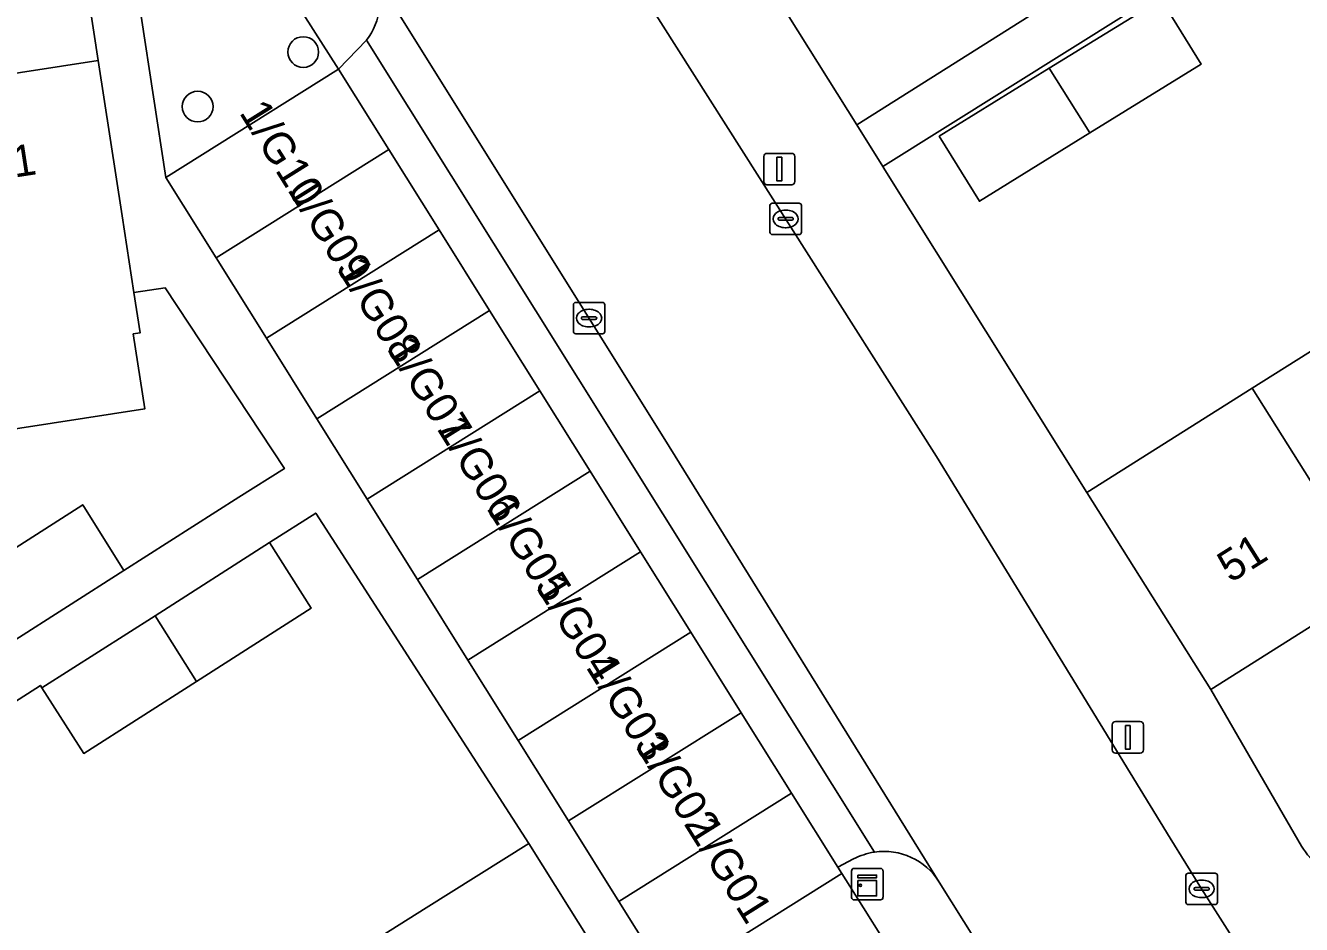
# Model space of a CAD drawing. Extents: x 160077 to 160948, y 386481 to 387498.
# Drawn here: x 160443.45 to 160484.07, y 387249.48 to 387278.08 of the extents above; entities that cross this region are included whole.
import ezdxf

# ---------------------------------------------------------------- set-up
doc = ezdxf.new("R2010")
doc.units = 0
for name, color, linetype in [('IMGEO_Boom', 7, 'Continuous'), ('IMGEO_Erf', 7, 'Continuous'), ('IMGEO_Groenvoorziening', 7, 'Continuous'), ('IMGEO_Kast', 7, 'Continuous'), ('IMGEO_Kolk', 7, 'Continuous'), ('IMGEO_Lichtmast', 7, 'Continuous'), ('IMGEO_Muur', 7, 'Continuous'), ('IMGEO_Pand', 7, 'Continuous'), ('IMGEO_Pand_nummerreeks', 7, 'Continuous'), ('IMGEO_Rijbaan_lokaal_open', 7, 'Continuous'), ('IMGEO_Voetpad_open', 7, 'Continuous')]:
    doc.layers.add(name, color=color, linetype=linetype)

msp = doc.modelspace()

# ---------------------------------------------------------------- linework, layer by layer
at = {"layer": 'IMGEO_Boom'}
for centre in [(160452.29, 387277.235), (160448.929, 387275.5)]:
    msp.add_circle(centre, 0.489, dxfattribs=at)
at = {"layer": 'IMGEO_Erf'}
for points in [[(160465.584, 387281.822), (160469.909, 387274.918), (160483.156, 387283.28), (160483.053, 387283.946), (160482.391, 387288.212), (160481.738, 387292.416), (160484.345, 387292.82), (160483.818, 387296.388), (160481.211, 387295.984), (160480.549, 387300.245)], [(160536.831, 387282.662), (160532.506, 387289.274), (160527.349, 387286.026), (160522.236, 387282.806), (160517.123, 387279.587), (160512.01, 387276.367), (160506.898, 387273.148), (160501.785, 387269.928), (160500, 387268.804), (160496.672, 387266.708), (160491.559, 387263.489), (160486.446, 387260.269), (160481.183, 387256.955), (160484.068, 387251.966)], [(160482.563, 387281.001), (160470.738, 387273.594), (160470.805, 387273.487), (160477.236, 387263.222), (160482.499, 387266.536), (160487.612, 387269.756), (160492.725, 387272.976), (160497.838, 387276.195), (160500, 387277.557), (160502.951, 387279.415)], [(160441.665, 387260.53), (160445.268, 387262.83), (160446.581, 387260.737), (160450.239, 387263.073), (160451.691, 387263.982), (160447.899, 387269.732), (160446.901, 387269.58), (160447.098, 387268.301), (160446.878, 387268.267), (160447.246, 387265.881), (160441.339, 387264.971)], [(160438.821, 387239.091), (160443.947, 387242.308), (160449.074, 387245.524), (160454.2, 387248.74), (160456.208, 387250), (160459.474, 387252.049), (160452.689, 387262.566), (160451.218, 387261.627), (160452.547, 387259.544), (160448.888, 387257.207), (160445.303, 387254.918), (160443.973, 387257.001), (160443.921, 387257.082), (160440.965, 387255.195)]]:
    msp.add_lwpolyline(points, dxfattribs=at)
for points in [[(160439.635, 387276.024), (160445.762, 387276.968), (160445.192, 387280.717), (160403.185, 387274.333), (160403.768, 387270.497), (160409.89, 387271.44), (160415.84, 387272.357), (160421.789, 387273.274), (160427.738, 387274.191), (160433.686, 387275.107)], [(160480.876, 387276.853), (160477.328, 387274.661), (160473.814, 387272.489), (160472.536, 387274.557), (160476.033, 387276.718), (160479.598, 387278.921)]]:
    msp.add_lwpolyline(points, close=True, dxfattribs=at)
msp.add_arc((160485.966, 387253.118), 2.22, 211.2597, 302.2302, dxfattribs=at)
at = {"layer": 'IMGEO_Groenvoorziening'}
msp.add_lwpolyline([(160447.747, 387281.105), (160446.738, 387280.952), (160447.912, 387273.249), (160453.415, 387276.694), (160451.794, 387279.23), (160451.59, 387279.532)], dxfattribs=at)
msp.add_lwpolyline([(160470.126, 387250), (160469.44, 387251.093), (160463.936, 387247.648), (160463.974, 387246.534), (160465.393, 387244.266), (160465.867, 387244.563), (160471.376, 387248.01)], close=True, dxfattribs=at)
at = {"layer": 'IMGEO_Kast'}
for p, q in [((160469.746, 387250.334), (160469.746, 387251.175)), ((160469.746, 387251.175), (160469.746, 387250.334)), ((160469.821, 387251.259), (160470.662, 387251.259)), ((160470.662, 387251.259), (160469.821, 387251.259)), ((160470.746, 387251.184), (160470.746, 387250.343)), ((160470.746, 387250.343), (160470.746, 387251.184)), ((160470.671, 387250.259), (160469.83, 387250.259)), ((160469.83, 387250.259), (160470.671, 387250.259))]:
    msp.add_line(p, q, dxfattribs=at)
for points in [[(160469.941, 387251.049), (160470.541, 387251.049), (160470.541, 387250.964), (160469.941, 387250.964), (160469.941, 387251.049)], [(160469.941, 387250.874), (160470.541, 387250.874), (160470.541, 387250.385), (160469.941, 387250.385), (160469.941, 387250.874)]]:
    msp.add_lwpolyline(points, dxfattribs=at)
msp.add_circle((160470.025, 387250.723), 0.0377, dxfattribs=at)
for centre, start, end in [((160469.824, 387251.181), 92.4484, 184.2845), ((160469.824, 387251.181), 92.4484, 184.2845), ((160470.668, 387251.181), 2.4484, 94.2845), ((160470.668, 387251.181), 2.4484, 94.2845), ((160469.824, 387250.337), 182.4484, 274.2845), ((160469.824, 387250.337), 182.4484, 274.2845), ((160470.668, 387250.337), 272.4484, 4.2845), ((160470.668, 387250.337), 272.4484, 4.2845)]:
    msp.add_arc(centre, 0.0779, start, end, dxfattribs=at)
at = {"layer": 'IMGEO_Kolk'}
for p, q in [((160467.222, 387272.427), (160468.074, 387272.427)), ((160467.147, 387271.501), (160467.147, 387272.353)), ((160467.635, 387272.207), (160467.66, 387272.207)), ((160468.148, 387272.353), (160468.148, 387271.501)), ((160467.406, 387271.921), (160467.406, 387271.933)), ((160467.844, 387271.884), (160467.446, 387271.884)), ((160467.449, 387271.97), (160467.847, 387271.97)), ((160467.658, 387271.647), (160467.633, 387271.647)), ((160467.89, 387271.933), (160467.89, 387271.921)), ((160468.074, 387271.427), (160467.222, 387271.427)), ((160460.888, 387268.344), (160460.888, 387269.196)), ((160460.963, 387269.27), (160461.815, 387269.27)), ((160461.889, 387269.196), (160461.889, 387268.344)), ((160461.147, 387268.764), (160461.147, 387268.776)), ((160461.19, 387268.813), (160461.588, 387268.813)), ((160461.376, 387269.05), (160461.401, 387269.05)), ((160461.631, 387268.776), (160461.631, 387268.764)), ((160461.585, 387268.727), (160461.187, 387268.727)), ((160461.399, 387268.49), (160461.374, 387268.49)), ((160461.815, 387268.27), (160460.963, 387268.27)), ((160480.389, 387250.182), (160480.389, 387251.034)), ((160480.464, 387251.108), (160481.316, 387251.108)), ((160480.877, 387250.888), (160480.902, 387250.888)), ((160481.39, 387251.034), (160481.39, 387250.182)), ((160480.648, 387250.602), (160480.648, 387250.614)), ((160481.086, 387250.565), (160480.688, 387250.565)), ((160480.691, 387250.651), (160481.089, 387250.651)), ((160481.132, 387250.614), (160481.132, 387250.602)), ((160481.316, 387250.108), (160480.464, 387250.108)), ((160480.9, 387250.328), (160480.875, 387250.328))]:
    msp.add_line(p, q, dxfattribs=at)
for points in [[(160467.222, 387272.427), (160468.074, 387272.427)], [(160467.147, 387271.501), (160467.147, 387272.353)], [(160468.148, 387272.353), (160468.148, 387271.501)], [(160468.074, 387271.427), (160467.222, 387271.427)], [(160460.888, 387268.344), (160460.888, 387269.196)], [(160460.963, 387269.27), (160461.815, 387269.27)], [(160461.889, 387269.196), (160461.889, 387268.344)], [(160461.815, 387268.27), (160460.963, 387268.27)], [(160480.389, 387250.182), (160480.389, 387251.034)], [(160480.464, 387251.108), (160481.316, 387251.108)], [(160481.39, 387251.034), (160481.39, 387250.182)], [(160481.316, 387250.108), (160480.464, 387250.108)]]:
    msp.add_lwpolyline(points, dxfattribs=at)
for centre, radius, start, end in [((160467.224, 387272.351), 0.0765, 91.552, 178.448), ((160467.224, 387272.351), 0.0765, 91.552, 178.448), ((160468.072, 387272.351), 0.0765, 1.552, 88.448), ((160468.072, 387272.351), 0.0765, 1.552, 88.448), ((160467.446, 387271.93), 0.0403, 85.8775, 175.7526), ((160467.443, 387271.92), 0.0366, 178.938, 274.7102), ((160467.847, 387271.927), 0.043, 264.8664, 352.4533), ((160467.851, 387271.932), 0.0386, 1.7309, 96.639), ((160467.224, 387271.503), 0.0765, 181.552, 268.448), ((160467.224, 387271.503), 0.0765, 181.552, 268.448), ((160468.072, 387271.503), 0.0765, 271.552, 358.448), ((160468.072, 387271.503), 0.0765, 271.552, 358.448), ((160460.965, 387269.194), 0.0765, 91.552, 178.448), ((160460.965, 387269.194), 0.0765, 91.552, 178.448), ((160461.813, 387269.194), 0.0765, 1.552, 88.448), ((160461.813, 387269.194), 0.0765, 1.552, 88.448), ((160461.187, 387268.773), 0.0403, 85.8775, 175.7526), ((160461.184, 387268.763), 0.0366, 178.938, 274.7102), ((160461.588, 387268.77), 0.043, 264.8664, 352.4533), ((160461.592, 387268.775), 0.0386, 1.7309, 96.639), ((160460.965, 387268.346), 0.0765, 181.552, 268.448), ((160460.965, 387268.346), 0.0765, 181.552, 268.448), ((160461.813, 387268.346), 0.0765, 271.552, 358.448), ((160461.813, 387268.346), 0.0765, 271.552, 358.448), ((160480.466, 387251.032), 0.0765, 91.552, 178.448), ((160480.466, 387251.032), 0.0765, 91.552, 178.448), ((160481.314, 387251.032), 0.0765, 1.552, 88.448), ((160481.314, 387251.032), 0.0765, 1.552, 88.448), ((160480.688, 387250.611), 0.0403, 85.8775, 175.7526), ((160480.685, 387250.601), 0.0366, 178.938, 274.7102), ((160481.089, 387250.608), 0.043, 264.8664, 352.4533), ((160481.093, 387250.613), 0.0386, 1.7309, 96.639), ((160480.466, 387250.184), 0.0765, 181.552, 268.448), ((160480.466, 387250.184), 0.0765, 181.552, 268.448), ((160481.314, 387250.184), 0.0765, 271.552, 358.448), ((160481.314, 387250.184), 0.0765, 271.552, 358.448)]:
    msp.add_arc(centre, radius, start, end, dxfattribs=at)
for centre, major_axis, ratio, start_param, end_param in [((160467.634, 387271.927), (-0.387, 0.002), 0.722429, 4.712389, 7.853982), ((160467.659, 387271.927), (-0.39, 0.002), 0.717154, 1.570796, 4.712389), ((160461.375, 387268.77), (-0.387, 0.002), 0.722429, 4.712389, 7.853982), ((160461.4, 387268.77), (-0.39, 0.002), 0.717154, 1.570796, 4.712389), ((160480.876, 387250.608), (-0.387, 0.002), 0.722429, 4.712389, 7.853982), ((160480.901, 387250.608), (-0.39, 0.002), 0.717154, 1.570796, 4.712389)]:
    msp.add_ellipse(centre, major_axis=major_axis, ratio=ratio, start_param=start_param, end_param=end_param, dxfattribs=at)
at = {"layer": 'IMGEO_Lichtmast'}
for p, q in [((160466.951, 387273.112), (160466.951, 387273.912)), ((160466.951, 387273.912), (160466.951, 387273.112)), ((160467.051, 387274.012), (160467.841, 387274.012)), ((160467.841, 387274.012), (160467.051, 387274.012)), ((160467.941, 387273.912), (160467.941, 387273.112)), ((160467.941, 387273.112), (160467.941, 387273.912)), ((160467.841, 387273.012), (160467.051, 387273.012)), ((160467.051, 387273.012), (160467.841, 387273.012)), ((160478.044, 387255.029), (160478.044, 387255.829)), ((160478.044, 387255.829), (160478.044, 387255.029)), ((160478.144, 387255.929), (160478.934, 387255.929)), ((160478.934, 387255.929), (160478.144, 387255.929)), ((160479.034, 387255.829), (160479.034, 387255.029)), ((160479.034, 387255.029), (160479.034, 387255.829)), ((160478.934, 387254.929), (160478.144, 387254.929)), ((160478.144, 387254.929), (160478.934, 387254.929))]:
    msp.add_line(p, q, dxfattribs=at)
for points in [[(160467.371, 387273.887), (160467.521, 387273.887), (160467.521, 387273.137), (160467.371, 387273.137), (160467.371, 387273.887)], [(160478.464, 387255.804), (160478.614, 387255.804), (160478.614, 387255.054), (160478.464, 387255.054), (160478.464, 387255.804)]]:
    msp.add_lwpolyline(points, dxfattribs=at)
for centre, start, end in [((160467.051, 387273.912), 90, 180), ((160467.051, 387273.912), 90, 180), ((160467.841, 387273.912), 0, 90), ((160467.841, 387273.912), 360, 90), ((160467.051, 387273.112), 180, 270), ((160467.051, 387273.112), 180, 270), ((160467.841, 387273.112), 270, 0), ((160467.841, 387273.112), 270, 0), ((160478.144, 387255.829), 90, 180), ((160478.144, 387255.829), 90, 180), ((160478.934, 387255.829), 0, 90), ((160478.934, 387255.829), 360, 90), ((160478.144, 387255.029), 180, 270), ((160478.144, 387255.029), 180, 270), ((160478.934, 387255.029), 270, 0), ((160478.934, 387255.029), 270, 0)]:
    msp.add_arc(centre, 0.1, start, end, dxfattribs=at)
at = {"layer": 'IMGEO_Muur'}
msp.add_lwpolyline([(160477.236, 387263.222), (160470.805, 387273.487)], dxfattribs=at)
at = {"layer": 'IMGEO_Pand'}
for points in [[(160477.328, 387274.661), (160480.876, 387276.853), (160479.598, 387278.921), (160476.033, 387276.718)], [(160446.524, 387272.027), (160445.762, 387276.968), (160439.635, 387276.024), (160440.971, 387267.357), (160441.339, 387264.971), (160447.246, 387265.881), (160446.878, 387268.267), (160447.098, 387268.301), (160446.901, 387269.58)], [(160447.912, 387273.249), (160449.514, 387270.689), (160455.018, 387274.134), (160453.415, 387276.694)], [(160476.033, 387276.718), (160472.536, 387274.557), (160473.814, 387272.489), (160477.328, 387274.661)], [(160456.62, 387271.574), (160455.018, 387274.134), (160449.514, 387270.689), (160451.117, 387268.129)], [(160451.117, 387268.129), (160452.719, 387265.569), (160458.222, 387269.014), (160456.62, 387271.574)], [(160486.446, 387260.269), (160491.559, 387263.489), (160487.612, 387269.756), (160482.499, 387266.536)], [(160459.825, 387266.454), (160458.222, 387269.014), (160452.719, 387265.569), (160454.322, 387263.009)], [(160454.322, 387263.009), (160455.924, 387260.449), (160461.428, 387263.894), (160459.825, 387266.454)], [(160481.183, 387256.955), (160486.446, 387260.269), (160482.499, 387266.536), (160477.236, 387263.222)], [(160463.03, 387261.333), (160461.428, 387263.894), (160455.924, 387260.449), (160457.526, 387257.888)], [(160441.665, 387260.53), (160442.995, 387258.447), (160446.581, 387260.737), (160445.268, 387262.83)], [(160452.547, 387259.544), (160451.218, 387261.627), (160447.575, 387259.301), (160448.888, 387257.207)], [(160457.526, 387257.888), (160459.129, 387255.328), (160464.632, 387258.773), (160463.03, 387261.333)], [(160443.973, 387257.001), (160445.303, 387254.918), (160448.888, 387257.207), (160447.575, 387259.301)], [(160466.235, 387256.213), (160464.632, 387258.773), (160459.129, 387255.328), (160460.731, 387252.768)], [(160460.731, 387252.768), (160462.334, 387250.208), (160467.838, 387253.653), (160466.235, 387256.213)], [(160469.44, 387251.093), (160469.313, 387251.296), (160467.838, 387253.653), (160462.334, 387250.208), (160463.936, 387247.648)], [(160458.165, 387242.42), (160463.439, 387245.729), (160460.76, 387250), (160459.474, 387252.049), (160456.208, 387250), (160454.2, 387248.74)]]:
    msp.add_lwpolyline(points, close=True, dxfattribs=at)
at = {"layer": 'IMGEO_Rijbaan_lokaal_open'}
msp.add_lwpolyline([(160454.544, 387279.719), (160463.8, 387264.904), (160472.539, 387250.825), (160474.449, 387247.776), (160476.176, 387245.021), (160482.077, 387248.744), (160480.89, 387250.608), (160479.886, 387252.225), (160472.444, 387264.366), (160463.176, 387278.973)], dxfattribs=at)
at = {"layer": 'IMGEO_Voetpad_open'}
for points in [[(160448.854, 387284.291), (160451.59, 387279.532), (160451.794, 387279.23), (160453.415, 387276.694), (160454.302, 387277.61)], [(160483.156, 387283.28), (160469.909, 387274.918), (160470.738, 387273.594), (160482.563, 387281.001)], [(160470.805, 387273.487), (160470.738, 387273.594), (160469.909, 387274.918), (160465.584, 387281.822)], [(160463.936, 387247.648), (160462.334, 387250.208), (160460.731, 387252.768), (160459.129, 387255.328), (160457.526, 387257.888), (160455.924, 387260.449), (160454.322, 387263.009), (160452.719, 387265.569), (160451.117, 387268.129), (160449.514, 387270.689), (160447.912, 387273.249), (160446.738, 387280.952)], [(160445.192, 387280.717), (160445.762, 387276.968), (160446.524, 387272.027), (160446.901, 387269.58), (160447.899, 387269.732), (160451.691, 387263.982), (160450.239, 387263.073), (160446.581, 387260.737), (160442.995, 387258.447), (160439.947, 387256.487), (160436.288, 387254.151), (160432.703, 387251.861), (160429.683, 387250.086), (160426.025, 387247.75), (160422.439, 387245.46), (160422.351, 387245.598), (160419.311, 387243.657), (160415.653, 387241.321), (160412.067, 387239.031)], [(160472.539, 387250.825), (160463.8, 387264.904), (160454.544, 387279.719)], [(160463.176, 387278.973), (160472.444, 387264.366), (160479.886, 387252.225), (160480.89, 387250.608), (160482.077, 387248.744), (160482.621, 387247.91), (160487.15, 387251.24)], [(160454.302, 387277.61), (160453.415, 387276.694), (160455.018, 387274.134), (160456.62, 387271.574), (160458.222, 387269.014), (160459.825, 387266.454), (160461.428, 387263.894), (160463.03, 387261.333), (160464.632, 387258.773), (160466.235, 387256.213), (160467.838, 387253.653), (160469.313, 387251.296), (160469.808, 387251.56)], [(160470.472, 387251.777), (160454.302, 387277.61)], [(160454.302, 387277.61), (160470.472, 387251.777)], [(160484.068, 387251.966), (160481.183, 387256.955), (160477.236, 387263.222), (160470.805, 387273.487)], [(160440.965, 387255.195), (160443.921, 387257.082), (160443.973, 387257.001), (160447.575, 387259.301), (160451.218, 387261.627), (160452.689, 387262.566), (160459.474, 387252.049), (160460.76, 387250), (160463.439, 387245.729)], [(160469.808, 387251.56), (160469.313, 387251.296), (160469.44, 387251.093), (160470.126, 387250), (160471.376, 387248.01), (160471.912, 387247.163), (160473.058, 387245.353)], [(160476.71, 387244.182), (160476.176, 387245.021), (160474.449, 387247.776), (160472.539, 387250.825)]]:
    msp.add_lwpolyline(points, dxfattribs=at)
for centre, radius, start, end in [((160452.668, 387278.866), 2.061, 322.4526, 24.4557), ((160452.668, 387278.866), 2.061, 322.4526, 24.4557), ((160470.79, 387249.678), 2.123, 98.6263, 117.5692), ((160470.79, 387249.678), 2.123, 98.6263, 117.5692), ((160470.775, 387249.715), 2.084, 32.1794, 98.3618), ((160470.775, 387249.715), 2.084, 32.1794, 98.3618), ((160485.966, 387253.118), 2.22, 211.2597, 302.2302)]:
    msp.add_arc(centre, radius, start, end, dxfattribs=at)

# ---------------------------------------------------------------- texts
at = {"layer": 'IMGEO_Pand_nummerreeks'}
for s, rotation, p in [('1/G10', 302.0266, (160450.233, 387275.309)), ('1', 8.7605, (160443.103, 387273.24)), ('1/G09', 302.0266, (160451.765, 387272.86)), ('1/G08', 302.0266, (160453.351, 387270.323)), ('1/G07', 302.0266, (160454.933, 387267.795)), ('1/G06', 302.0266, (160456.516, 387265.264)), ('1/G05', 302.0266, (160458.1, 387262.732)), ('51', 32.1992, (160481.808, 387260.326)), ('1/G04', 302.0266, (160459.683, 387260.201)), ('1/G03', 302.0266, (160461.266, 387257.67)), ('1/G02', 302.0266, (160462.846, 387255.144)), ('1/G01', 302.0281, (160464.492, 387252.514))]:
    msp.add_text(s, height=1, rotation=rotation, dxfattribs=at).set_placement(p)

doc.saveas('drawing.dxf')
